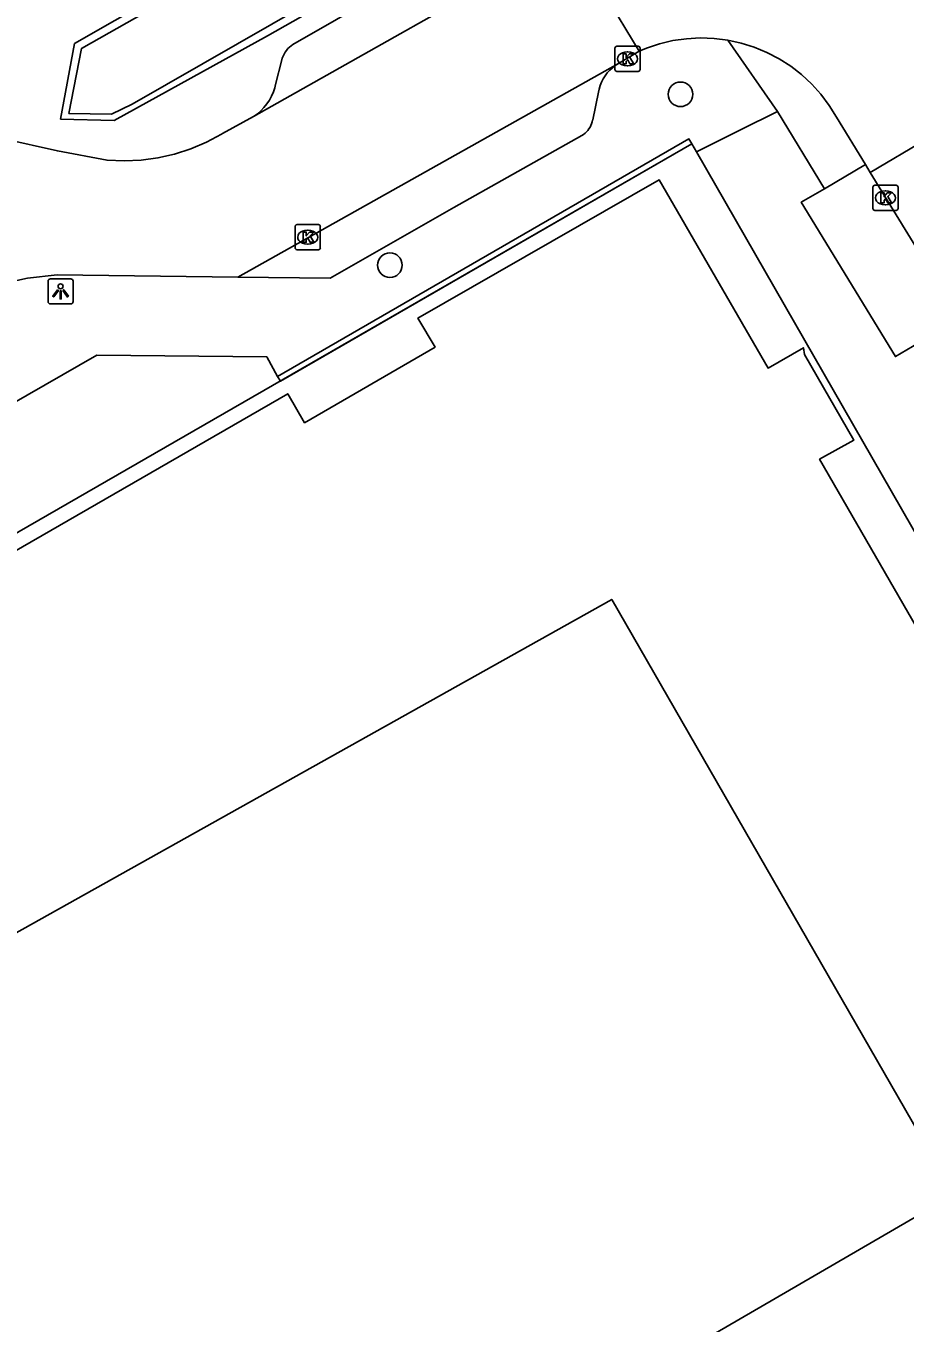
# Model space of a CAD drawing. Extents: x 160379 to 161131, y 383940 to 384849.
# Drawn here: x 160850.6 to 160885.5, y 384140 to 384191.6 of the extents above; entities that cross this region are included whole.
import ezdxf

# ---------------------------------------------------------------- set-up
doc = ezdxf.new("R2010")
doc.units = 0
for name, color, linetype in [('IMGEO_Boom', 7, 'Continuous'), ('IMGEO_Haag', 7, 'Continuous'), ('IMGEO_Kolk', 7, 'Continuous'), ('IMGEO_Lichtpunt', 7, 'Continuous'), ('IMGEO_Muur', 7, 'Continuous'), ('IMGEO_Pand', 7, 'Continuous'), ('IMGEO_Pand_overbouw', 7, 'Continuous'), ('IMGEO_Rijbaan_lokaal_open', 7, 'Continuous'), ('IMGEO_Voetpad_open', 7, 'Continuous')]:
    doc.layers.add(name, color=color, linetype=linetype)

msp = doc.modelspace()

# ---------------------------------------------------------------- linework, layer by layer
at = {"layer": 'IMGEO_Boom'}
for centre in [(160876.598, 384188.878), (160865.045, 384182.088)]:
    msp.add_circle(centre, 0.489, dxfattribs=at)
at = {"layer": 'IMGEO_Haag'}
msp.add_lwpolyline([(160871.75, 384197.765), (160871.554, 384198.085), (160854.804, 384188.485), (160853.97, 384188.086), (160852.282, 384188.122), (160852.79, 384190.699), (160869.431, 384200.136), (160869.239, 384200.482)], dxfattribs=at)
at = {"layer": 'IMGEO_Kolk'}
for p, q in [((160873.992, 384189.861), (160873.992, 384190.713)), ((160874.067, 384190.787), (160874.919, 384190.787)), ((160874.48, 384190.567), (160874.505, 384190.567)), ((160874.993, 384190.713), (160874.993, 384189.861)), ((160874.503, 384190.007), (160874.478, 384190.007)), ((160874.919, 384189.787), (160874.067, 384189.787)), ((160884.32, 384185.264), (160885.172, 384185.264)), ((160884.245, 384184.338), (160884.245, 384185.19)), ((160884.733, 384185.044), (160884.758, 384185.044)), ((160885.246, 384185.19), (160885.246, 384184.338)), ((160885.172, 384184.264), (160884.32, 384184.264)), ((160884.756, 384184.484), (160884.731, 384184.484)), ((160861.353, 384183.701), (160862.205, 384183.701)), ((160861.278, 384182.775), (160861.278, 384183.627)), ((160861.766, 384183.481), (160861.791, 384183.481)), ((160862.279, 384183.627), (160862.279, 384182.775)), ((160862.205, 384182.701), (160861.353, 384182.701)), ((160861.789, 384182.921), (160861.764, 384182.921))]:
    msp.add_line(p, q, dxfattribs=at)
for points in [[(160873.992, 384189.861), (160873.992, 384190.713)], [(160874.067, 384190.787), (160874.919, 384190.787)], [(160874.313, 384190.487), (160874.436, 384190.487), (160874.436, 384190.336), (160874.566, 384190.487), (160874.73, 384190.487), (160874.584, 384190.336), (160874.737, 384190.087), (160874.585, 384190.087), (160874.5, 384190.251), (160874.436, 384190.184), (160874.436, 384190.087), (160874.313, 384190.087), (160874.313, 384190.487)], [(160874.993, 384190.713), (160874.993, 384189.861)], [(160874.919, 384189.787), (160874.067, 384189.787)], [(160884.32, 384185.264), (160885.172, 384185.264)], [(160884.245, 384184.338), (160884.245, 384185.19)], [(160884.566, 384184.964), (160884.689, 384184.964), (160884.689, 384184.813), (160884.819, 384184.964), (160884.983, 384184.964), (160884.837, 384184.813), (160884.99, 384184.564), (160884.838, 384184.564), (160884.753, 384184.728), (160884.689, 384184.661), (160884.689, 384184.564), (160884.566, 384184.564), (160884.566, 384184.964)], [(160885.246, 384185.19), (160885.246, 384184.338)], [(160885.172, 384184.264), (160884.32, 384184.264)], [(160861.353, 384183.701), (160862.205, 384183.701)], [(160861.278, 384182.775), (160861.278, 384183.627)], [(160861.599, 384183.401), (160861.722, 384183.401), (160861.722, 384183.25), (160861.852, 384183.401), (160862.016, 384183.401), (160861.87, 384183.25), (160862.023, 384183.001), (160861.871, 384183.001), (160861.786, 384183.165), (160861.722, 384183.098), (160861.722, 384183.001), (160861.599, 384183.001), (160861.599, 384183.401)], [(160862.279, 384183.627), (160862.279, 384182.775)], [(160862.205, 384182.701), (160861.353, 384182.701)]]:
    msp.add_lwpolyline(points, dxfattribs=at)
for centre, start, end in [((160874.069, 384190.711), 91.552, 178.448), ((160874.069, 384190.711), 91.552, 178.448), ((160874.917, 384190.711), 1.552, 88.448), ((160874.917, 384190.711), 1.552, 88.448), ((160874.069, 384189.863), 181.552, 268.448), ((160874.069, 384189.863), 181.552, 268.448), ((160874.917, 384189.863), 271.552, 358.448), ((160874.917, 384189.863), 271.552, 358.448), ((160884.322, 384185.188), 91.552, 178.448), ((160884.322, 384185.188), 91.552, 178.448), ((160885.17, 384185.188), 1.552, 88.448), ((160885.17, 384185.188), 1.552, 88.448), ((160884.322, 384184.34), 181.552, 268.448), ((160884.322, 384184.34), 181.552, 268.448), ((160885.17, 384184.34), 271.552, 358.448), ((160885.17, 384184.34), 271.552, 358.448), ((160861.355, 384183.625), 91.552, 178.448), ((160861.355, 384183.625), 91.552, 178.448), ((160862.203, 384183.625), 1.552, 88.448), ((160862.203, 384183.625), 1.552, 88.448), ((160861.355, 384182.777), 181.552, 268.448), ((160861.355, 384182.777), 181.552, 268.448), ((160862.203, 384182.777), 271.552, 358.448), ((160862.203, 384182.777), 271.552, 358.448)]:
    msp.add_arc(centre, 0.0765, start, end, dxfattribs=at)
for centre, major_axis, ratio, start_param, end_param in [((160874.479, 384190.287), (-0.387, 0.002), 0.722429, 4.712389, 7.853982), ((160874.504, 384190.287), (-0.39, 0.002), 0.717154, 1.570796, 4.712389), ((160884.732, 384184.764), (-0.387, 0.002), 0.722429, 4.712389, 7.853982), ((160884.757, 384184.764), (-0.39, 0.002), 0.717154, 1.570796, 4.712389), ((160861.765, 384183.201), (-0.387, 0.002), 0.722429, 4.712389, 7.853982), ((160861.79, 384183.201), (-0.39, 0.002), 0.717154, 1.570796, 4.712389)]:
    msp.add_ellipse(centre, major_axis=major_axis, ratio=ratio, start_param=start_param, end_param=end_param, dxfattribs=at)
at = {"layer": 'IMGEO_Lichtpunt'}
for p, q in [((160851.453, 384181.45), (160851.453, 384180.643)), ((160851.453, 384181.45), (160851.453, 384180.643)), ((160852.355, 384181.545), (160851.547, 384181.545)), ((160852.355, 384181.545), (160851.547, 384181.545)), ((160852.449, 384180.643), (160852.449, 384181.45)), ((160852.449, 384180.643), (160852.449, 384181.45)), ((160851.547, 384180.549), (160852.355, 384180.549)), ((160851.547, 384180.549), (160852.355, 384180.549))]:
    msp.add_line(p, q, dxfattribs=at)
for points in [[(160851.827, 384181.114), (160851.866, 384181.086), (160851.678, 384180.824), (160851.64, 384180.851), (160851.827, 384181.114)], [(160852.039, 384181.086), (160852.077, 384181.113), (160852.264, 384180.851), (160852.225, 384180.823), (160852.039, 384181.086)], [(160851.929, 384181.066), (160851.976, 384181.066), (160851.976, 384180.744), (160851.929, 384180.744), (160851.929, 384181.066)]]:
    msp.add_lwpolyline(points, dxfattribs=at)
msp.add_circle((160851.952, 384181.248), 0.0994, dxfattribs=at)
for centre, start, end in [((160851.547, 384181.45), 90, 180), ((160851.547, 384181.45), 90, 180), ((160852.355, 384181.45), 0, 90), ((160852.355, 384181.45), 0, 90), ((160851.547, 384180.643), 180, 270), ((160851.547, 384180.643), 180, 270), ((160852.355, 384180.643), 270, 0), ((160852.355, 384180.643), 270, 360)]:
    msp.add_arc(centre, 0.0946, start, end, dxfattribs=at)
at = {"layer": 'IMGEO_Muur'}
for points in [[(160860.582, 384177.668), (160876.936, 384187.108), (160877.053, 384186.905)], [(160877.053, 384186.905), (160860.69, 384177.484), (160860.582, 384177.668)]]:
    msp.add_lwpolyline(points, dxfattribs=at)
at = {"layer": 'IMGEO_Pand'}
for points in [[(160904.665, 384138.938), (160899.965, 384147.104), (160898.401, 384146.187), (160894.342, 384153.219), (160882.131, 384174.376), (160883.487, 384175.131), (160881.533, 384178.537), (160881.486, 384178.803), (160880.079, 384177.999), (160875.749, 384185.481), (160866.157, 384179.985), (160866.843, 384178.831), (160861.65, 384175.828), (160860.985, 384176.98), (160807.194, 384145.974), (160813.295, 384135.382), (160808.456, 384132.612)], [(160887.477, 384145.158), (160836.83, 384115.751), (160822.309, 384139.961), (160873.867, 384168.808), (160887.477, 384145.158)]]:
    msp.add_lwpolyline(points, dxfattribs=at)
at = {"layer": 'IMGEO_Pand_overbouw'}
msp.add_lwpolyline([(160860.985, 384176.98), (160861.65, 384175.828), (160866.843, 384178.831), (160866.157, 384179.985), (160875.749, 384185.481), (160880.079, 384177.999), (160881.486, 384178.803), (160881.533, 384178.537), (160883.487, 384175.131), (160882.131, 384174.376), (160894.342, 384153.219), (160898.401, 384146.187), (160899.965, 384147.104), (160896.291, 384153.431), (160895.899, 384154.114), (160877.23, 384186.598), (160877.053, 384186.905), (160806.875, 384146.499), (160807.194, 384145.974)], close=True, dxfattribs=at)
at = {"layer": 'IMGEO_Rijbaan_lokaal_open'}
for points in [[(160859.628, 384187.997), (160872.226, 384195.111)], [(160872.226, 384195.111), (160874.951, 384190.587)], [(160874.951, 384190.587), (160875.246, 384190.71), (160875.764, 384190.884), (160876.297, 384191.01), (160876.838, 384191.089), (160877.385, 384191.119), (160877.931, 384191.1), (160878.474, 384191.032)], [(160878.474, 384191.032), (160879.009, 384190.916), (160879.531, 384190.753), (160880.037, 384190.544), (160880.522, 384190.29), (160880.982, 384189.995), (160881.414, 384189.659), (160881.814, 384189.286), (160882.18, 384188.878), (160882.507, 384188.44), (160882.794, 384187.974), (160883.959, 384186.085)], [(160874.951, 384190.587), (160874.129, 384190.1)], [(160874.129, 384190.1), (160859.003, 384181.613)], [(160884.14, 384185.765), (160888.619, 384188.416)], [(160849.696, 384187.111), (160851.826, 384186.627), (160853.802, 384186.257), (160854.478, 384186.228), (160855.154, 384186.26), (160855.824, 384186.352), (160856.484, 384186.503), (160857.127, 384186.712), (160857.75, 384186.978), (160858.345, 384187.299), (160858.389, 384187.325), (160859.628, 384187.997)], [(160883.959, 384186.085), (160884.14, 384185.765)], [(160884.14, 384185.765), (160887.707, 384179.963)], [(160859.003, 384181.613), (160851.817, 384181.708), (160850.638, 384181.567), (160849.476, 384181.321), (160848.341, 384180.972), (160847.471, 384180.627), (160846.899, 384180.298)]]:
    msp.add_lwpolyline(points, dxfattribs=at)
at = {"layer": 'IMGEO_Voetpad_open'}
for points in [[(160871.75, 384197.765), (160860.176, 384191.2), (160854.079, 384187.84), (160851.951, 384187.892), (160852.51, 384190.896), (160858.924, 384194.572), (160869.239, 384200.482)], [(160859.628, 384187.997), (160859.775, 384188.103), (160859.912, 384188.222), (160860.038, 384188.352), (160860.152, 384188.494), (160860.253, 384188.644), (160860.34, 384188.803), (160860.412, 384188.97), (160860.47, 384189.142), (160860.501, 384189.268), (160860.751, 384190.246), (160860.768, 384190.312), (160860.798, 384190.395), (160860.835, 384190.475), (160860.878, 384190.552), (160860.929, 384190.624), (160860.986, 384190.692), (160861.048, 384190.754), (160861.116, 384190.811), (160861.189, 384190.861), (160869.958, 384195.892)], [(160878.474, 384191.032), (160880.454, 384188.189)], [(160874.129, 384190.1), (160874.007, 384190.022), (160873.892, 384189.934), (160873.786, 384189.835), (160873.689, 384189.728), (160873.601, 384189.612), (160873.525, 384189.489), (160873.46, 384189.359), (160873.406, 384189.224), (160873.365, 384189.085), (160873.339, 384188.958), (160873.107, 384187.867), (160873.105, 384187.853), (160873.089, 384187.778), (160873.066, 384187.705), (160873.037, 384187.634), (160873.002, 384187.566), (160872.96, 384187.501), (160872.913, 384187.44), (160872.861, 384187.384), (160872.804, 384187.332), (160872.743, 384187.286), (160872.678, 384187.246), (160867.59, 384184.382), (160862.675, 384181.565), (160859.003, 384181.613)], [(160877.053, 384186.905), (160877.23, 384186.598), (160878.98, 384187.462), (160880.454, 384188.189)], [(160880.454, 384188.189), (160882.317, 384185.125)], [(160882.317, 384185.125), (160883.959, 384186.085)], [(160886.05, 384178.986), (160885.143, 384178.452), (160881.396, 384184.586), (160882.317, 384185.125)], [(160804.952, 384149.942), (160816.625, 384157.395), (160818.371, 384158.422), (160853.394, 384178.506), (160860.15, 384178.445), (160860.582, 384177.668)]]:
    msp.add_lwpolyline(points, dxfattribs=at)

doc.saveas('drawing.dxf')
